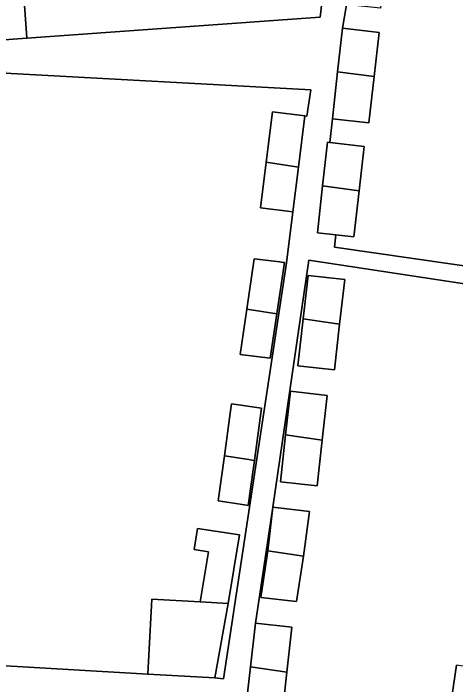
# Model space of a CAD drawing. Extents: x 163008 to 163854, y 382777 to 383982.
# Drawn here: x 163522.8 to 163558.9, y 383462.7 to 383517.4 of the extents above; entities that cross this region are included whole.
import ezdxf

# ---------------------------------------------------------------- set-up
doc = ezdxf.new("R2010")
doc.units = 0
for name, color, linetype in [('IMGEO_Erf', 7, 'Continuous'), ('IMGEO_Pand', 7, 'Continuous'), ('IMGEO_Voetpad_open', 7, 'Continuous')]:
    doc.layers.add(name, color=color, linetype=linetype)

msp = doc.modelspace()

# ---------------------------------------------------------------- linework, layer by layer
at = {"layer": 'IMGEO_Erf'}
for points in [[(163568.49, 383529.314), (163554.66, 383530.836), (163554.39, 383530.862), (163553.953, 383527.192), (163551.183, 383527.527), (163550.911, 383525.496), (163553.599, 383525.17), (163553.199, 383521.61), (163552.775, 383517.834), (163550.391, 383518.067), (163549.999, 383518.105), (163549.667, 383516.194), (163552.651, 383515.859), (163552.248, 383512.27), (163551.824, 383508.486), (163548.84, 383508.821), (163548.622, 383506.883), (163551.43, 383506.568), (163551.025, 383502.962), (163550.603, 383499.195), (163549.134, 383499.36), (163549.021, 383498.352), (163568.432, 383495.569)], [(163523.497, 383521.523), (163523.929, 383515.391), (163547.847, 383517.09), (163548.116, 383519.453)], [(163519.408, 383464.396), (163533.809, 383463.557), (163534.138, 383469.692), (163538.068, 383469.466), (163538.74, 383473.542), (163537.567, 383473.735), (163537.846, 383475.425), (163541.277, 383474.919), (163540.356, 383469.332), (163539.27, 383463.261), (163539.98, 383463.178), (163545.107, 383497.086), (163545.624, 383501.245), (163542.992, 383501.572), (163543.453, 383505.278), (163543.965, 383509.397), (163546.598, 383509.07), (163546.773, 383509.032), (163547.09, 383511.189), (163522.178, 383512.544)], [(163560.862, 383495.19), (163546.918, 383497.296), (163543.991, 383477.162), (163542.563, 383467.722), (163545.547, 383467.387), (163545.137, 383463.737), (163544.72, 383460.014), (163543.483, 383460.153), (163543.367, 383459.125), (163557.876, 383456.854), (163558.258, 383459.448), (163558.593, 383461.724), (163558.971, 383464.292)]]:
    msp.add_lwpolyline(points, dxfattribs=at)
for points in [[(163544.315, 383492.941), (163543.777, 383489.305), (163541.326, 383489.61), (163541.872, 383493.302), (163542.48, 383497.413), (163544.549, 383497.155), (163544.835, 383497.12), (163544.931, 383497.108)], [(163546.034, 383488.692), (163546.463, 383492.521), (163546.861, 383496.065), (163549.845, 383495.73), (163549.436, 383492.084), (163549.018, 383488.357)], [(163548.007, 383482.637), (163547.589, 383478.911), (163544.605, 383479.246), (163545.034, 383483.075), (163545.432, 383486.619), (163548.416, 383486.284)], [(163542.49, 383480.987), (163542.413, 383480.418), (163541.99, 383477.316), (163541.679, 383477.362), (163539.537, 383477.678), (163540.037, 383481.349), (163540.512, 383484.843), (163540.617, 383485.607), (163543.07, 383485.246)], [(163543.991, 383477.162), (163546.975, 383476.827), (163546.476, 383473.185), (163545.915, 383469.48), (163543.022, 383469.805), (163543.593, 383473.618)]]:
    msp.add_lwpolyline(points, close=True, dxfattribs=at)
at = {"layer": 'IMGEO_Pand'}
for points in [[(163516.648, 383521.046), (163517.107, 383514.926), (163522.096, 383515.267), (163523.929, 383515.391), (163523.497, 383521.523)], [(163552.248, 383512.27), (163552.651, 383515.859), (163549.667, 383516.194), (163549.27, 383512.652)], [(163552.248, 383512.27), (163549.27, 383512.652), (163548.84, 383508.821), (163551.824, 383508.486)], [(163543.453, 383505.278), (163546.078, 383504.891), (163546.598, 383509.07), (163543.965, 383509.397)], [(163551.43, 383506.568), (163548.622, 383506.883), (163548.446, 383506.903), (163548.048, 383503.36), (163551.025, 383502.962)], [(163543.453, 383505.278), (163542.992, 383501.572), (163545.624, 383501.245), (163546.078, 383504.891)], [(163551.025, 383502.962), (163548.048, 383503.36), (163547.619, 383499.53), (163549.134, 383499.36), (163550.603, 383499.195)], [(163541.872, 383493.302), (163544.315, 383492.941), (163544.931, 383497.108), (163544.835, 383497.12), (163544.549, 383497.155), (163542.48, 383497.413)], [(163546.463, 383492.521), (163549.436, 383492.084), (163549.845, 383495.73), (163546.861, 383496.065)], [(163544.315, 383492.941), (163541.872, 383493.302), (163541.326, 383489.61), (163543.777, 383489.305)], [(163546.463, 383492.521), (163546.034, 383488.692), (163549.018, 383488.357), (163549.436, 383492.084)], [(163545.034, 383483.075), (163548.007, 383482.637), (163548.416, 383486.284), (163545.432, 383486.619)], [(163540.037, 383481.349), (163542.044, 383481.053), (163542.282, 383481.018), (163542.49, 383480.987), (163543.07, 383485.246), (163540.617, 383485.607), (163540.512, 383484.843)], [(163545.034, 383483.075), (163544.605, 383479.246), (163547.589, 383478.911), (163548.007, 383482.637)], [(163542.49, 383480.987), (163542.282, 383481.018), (163542.044, 383481.053), (163540.037, 383481.349), (163539.537, 383477.678), (163541.679, 383477.362), (163541.99, 383477.316), (163542.413, 383480.418)], [(163546.975, 383476.827), (163543.991, 383477.162), (163543.593, 383473.618), (163546.476, 383473.185)], [(163537.846, 383475.425), (163537.567, 383473.735), (163538.74, 383473.542), (163538.068, 383469.466), (163540.356, 383469.332), (163541.277, 383474.919)], [(163546.476, 383473.185), (163543.593, 383473.618), (163543.022, 383469.805), (163545.915, 383469.48)], [(163538.068, 383469.466), (163534.138, 383469.692), (163533.809, 383463.557), (163539.27, 383463.261), (163540.356, 383469.332)], [(163542.165, 383464.178), (163545.137, 383463.737), (163545.547, 383467.387), (163542.563, 383467.722)], [(163571.192, 383459.866), (163571.901, 383464.591), (163564.023, 383465.753), (163563.705, 383463.595), (163558.971, 383464.292), (163558.593, 383461.724)], [(163545.137, 383463.737), (163542.165, 383464.178), (163541.736, 383460.349), (163543.483, 383460.153), (163544.72, 383460.014)]]:
    msp.add_lwpolyline(points, close=True, dxfattribs=at)
at = {"layer": 'IMGEO_Voetpad_open'}
for points in [[(163568.432, 383495.569), (163549.021, 383498.352), (163549.134, 383499.36), (163547.619, 383499.53), (163548.048, 383503.36), (163548.446, 383506.903), (163548.622, 383506.883), (163548.84, 383508.821), (163549.27, 383512.652), (163549.667, 383516.194), (163549.999, 383518.105), (163550.431, 383521.96), (163550.828, 383525.506), (163550.911, 383525.496), (163551.183, 383527.527), (163551.665, 383531.128), (163554.39, 383530.862), (163554.66, 383530.836), (163568.49, 383529.314)], [(163548.116, 383519.453), (163547.847, 383517.09), (163523.929, 383515.391), (163522.096, 383515.267), (163517.107, 383514.926), (163511.083, 383514.533), (163511.108, 383513.187), (163515.508, 383513.063), (163520.482, 383512.777), (163522.186, 383512.679), (163522.178, 383512.544), (163547.09, 383511.189), (163546.773, 383509.032), (163546.598, 383509.07), (163546.078, 383504.891), (163545.624, 383501.245), (163545.107, 383497.086), (163539.98, 383463.178), (163539.27, 383463.261), (163533.809, 383463.557), (163519.408, 383464.396), (163517.707, 383464.495), (163512.715, 383464.785), (163512.529, 383462.259)], [(163563.072, 383456.079), (163557.876, 383456.854), (163543.367, 383459.125), (163543.483, 383460.153), (163541.736, 383460.349), (163542.165, 383464.178), (163542.563, 383467.722), (163543.991, 383477.162), (163546.918, 383497.296), (163560.862, 383495.19)]]:
    msp.add_lwpolyline(points, dxfattribs=at)

doc.saveas('drawing.dxf')
